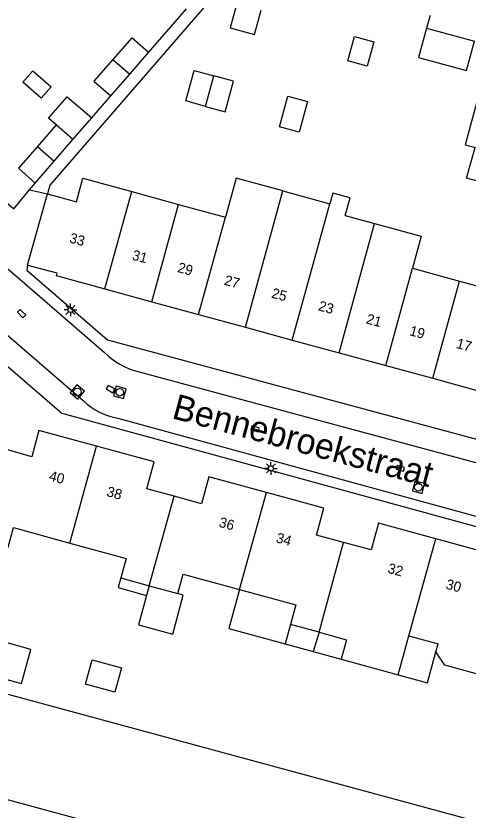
# Model space of a CAD drawing. Extents: x 128000 to 131008, y 398996 to 402500.
# Drawn here: x 128906.8 to 128951.5, y 399510.9 to 399589.3 of the extents above; entities that cross this region are included whole.
import ezdxf

# ---------------------------------------------------------------- set-up
doc = ezdxf.new("R2010")
doc.units = 0
for name, color, linetype in [('gg-afsc-erfafscheiding', 7, 'Continuous'), ('gg-anno-huisnummerreeks BGT', 7, 'Continuous'), ('gg-anno-openbare ruimte label', 7, 'Continuous'), ('gg-bbg-bijgebouw', 7, 'Continuous'), ('gg-bbg-gedigitaliseerde bebouwing', 7, 'Continuous'), ('gg-bbg-gedigitaliseerde bijgebouw', 7, 'Continuous'), ('gg-bbg-hoofdgebouw', 7, 'Continuous'), ('gg-bbg-luifel en loopbrug', 7, 'Continuous'), ('gg-bbg-tussenscheiding', 7, 'Continuous'), ('gg-knt-verharding', 7, 'Continuous'), ('gg-kntw-beschoeiing', 7, 'Continuous'), ('gt-grn-weggrens', 7, 'Continuous'), ('gt-symb-kolk', 7, 'Continuous'), ('gt-symb-lichtmast', 7, 'Continuous'), ('gt-symb-rioolschacht', 7, 'Continuous')]:
    doc.layers.add(name, color=color, linetype=linetype)

# ---------------------------------------------------------------- blocks, each defined once
blk = doc.blocks.new('gt0-KOLK')
at = {"layer": 'gt-symb-kolk'}
blk.add_lwpolyline([(0, 0), (0.375, 0), (0.375, 0.4), (-0.375, 0.4), (-0.375, 0), (0, 0)], dxfattribs=at)
blk = doc.blocks.new('gt0-RS')
at = {"layer": 'gt-symb-rioolschacht'}
blk.add_lwpolyline([(-0.5, -0.5), (0.5, -0.5), (0.5, 0.5), (-0.5, 0.5)], close=True, dxfattribs=at)
blk.add_circle((0, 0), 0.375, dxfattribs=at)
blk = doc.blocks.new('gt0-LMAST')
at = {"layer": 'gt-symb-lichtmast'}
for p, q in [((-0.182, 0.173), (-0.447, 0.438)), ((-0.005, 0.246), (-0.005, 0.621)), ((0.172, 0.173), (0.437, 0.438)), ((-0.255, -0.004), (-0.63, -0.004)), ((-0.182, -0.181), (-0.447, -0.446)), ((-0.005, -0.254), (-0.005, -0.629)), ((0.437, -0.446), (0.172, -0.181)), ((0.245, -0.004), (0.62, -0.004))]:
    blk.add_line(p, q, dxfattribs=at)
blk.add_circle((-0.005, -0.004), 0.25, dxfattribs=at)

msp = doc.modelspace()

# ---------------------------------------------------------------- linework, layer by layer
at = {"layer": 'gg-afsc-erfafscheiding'}
for p, q in [((128919.92, 399585.72), (128923.65, 399590.03)), ((128914.303, 399579.256), (128916.18, 399581.43)), ((128908.16, 399572.16), (128908.697, 399572.812))]:
    msp.add_line(p, q, dxfattribs=at)
for points in [[(128939.85, 399597.07), (128934.224, 399600.408), (128910.157, 399572.595), (128909.922, 399571.746)], [(128904.149, 399572.38), (128906.618, 399570.285), (128908.16, 399572.16)]]:
    msp.add_lwpolyline(points, dxfattribs=at)
at = {"layer": 'gg-bbg-bijgebouw'}
msp.add_line((128907.059, 399574.287), (128908.697, 399572.812), dxfattribs=at)
at = {"layer": 'gg-bbg-gedigitaliseerde bebouwing'}
for p, q in [((128918.267, 399571.97), (128922.89, 399570.707)), ((128933.199, 399572.039), (128937.814, 399570.778)), ((128922.89, 399570.707), (128927.514, 399569.445)), ((128939.352, 399569.625), (128942.256, 399568.834)), ((128945.998, 399564.397), (128950.631, 399563.133)), ((128950.631, 399563.133), (128955.255, 399561.871)), ((128917.163, 399533.803), (128919.971, 399533.034)), ((128919.971, 399533.034), (128922.816, 399532.254)), ((128936.765, 399528.431), (128933.947, 399529.2)), ((128944.582, 399524.229), (128945.629, 399528.068)), ((128945.629, 399528.068), (128948.525, 399527.275)), ((128948.314, 399526.503), (128948.525, 399527.275)), ((128938.955, 399525.765), (128944.582, 399524.229))]:
    msp.add_line(p, q, dxfattribs=at)
for points in [[(128909.922, 399571.746), (128912.805, 399570.976), (128913.436, 399573.289), (128918.267, 399571.97)], [(128933.199, 399572.039), (128928.568, 399573.304), (128927.514, 399569.445)], [(128939.352, 399569.625), (128939.824, 399571.366), (128938.111, 399571.83), (128937.814, 399570.778)], [(128942.256, 399568.834), (128946.867, 399567.579), (128945.998, 399564.397)], [(128904.401, 399537.303), (128906.031, 399536.855), (128906.558, 399538.777), (128912.141, 399537.247)], [(128912.141, 399537.247), (128917.69, 399535.726), (128917.163, 399533.803)], [(128922.816, 399532.254), (128923.343, 399534.177), (128928.892, 399532.656)], [(128928.892, 399532.656), (128934.475, 399531.126), (128933.947, 399529.2)], [(128936.765, 399528.431), (128939.48, 399527.69), (128938.955, 399525.765)], [(128953.489, 399523.998), (128949.204, 399525.169), (128948.314, 399526.503)]]:
    msp.add_lwpolyline(points, dxfattribs=at)
at = {"layer": 'gg-bbg-gedigitaliseerde bijgebouw'}
for p, q in [((128947.74, 399589.372), (128947.378, 399588.121)), ((128947.378, 399588.121), (128952.114, 399586.83)), ((128918.05, 399583.575), (128919.92, 399585.72)), ((128916.18, 399581.43), (128918.05, 399583.575)), ((128935.611, 399580.873), (128934.785, 399577.857)), ((128910.79, 399578.56), (128908.93, 399576.43)), ((128912.45, 399577.11), (128910.79, 399578.56)), ((128908.93, 399576.43), (128907.059, 399574.287)), ((128910.59, 399574.98), (128912.45, 399577.11)), ((128908.697, 399572.812), (128910.59, 399574.98))]:
    msp.add_line(p, q, dxfattribs=at)
for points in [[(128919.92, 399585.72), (128918.25, 399587.18), (128916.375, 399585.03)], [(128941.529, 399584.373), (128939.6, 399584.898), (128940.257, 399587.31), (128942.187, 399586.785), (128941.529, 399584.373)], [(128916.375, 399585.03), (128914.5, 399582.88), (128916.18, 399581.43)], [(128908.467, 399583.912), (128910.279, 399582.339), (128909.296, 399581.206), (128907.483, 399582.779), (128908.467, 399583.912)], [(128925.539, 399580.398), (128923.599, 399580.931), (128924.428, 399583.946), (128926.364, 399583.414)], [(128925.539, 399580.398), (128927.481, 399579.864), (128928.31, 399582.879), (128926.364, 399583.414)], [(128934.785, 399577.857), (128932.856, 399578.387), (128933.685, 399581.402), (128935.611, 399580.873)], [(128953.306, 399572.767), (128951.341, 399573.307), (128952.17, 399576.322)], [(128916.584, 399522.51), (128913.689, 399523.294), (128914.342, 399525.707), (128917.238, 399524.923), (128916.584, 399522.51)]]:
    msp.add_lwpolyline(points, dxfattribs=at)
at = {"layer": 'gg-bbg-hoofdgebouw'}
for p, q in [((128907.97, 399564.71), (128909.922, 399571.746)), ((128915.608, 399562.354), (128920.235, 399561.092)), ((128920.235, 399561.092), (128924.862, 399559.83)), ((128924.862, 399559.83), (128929.489, 399558.569)), ((128929.489, 399558.569), (128934.116, 399557.307)), ((128934.116, 399557.307), (128938.743, 399556.046)), ((128938.743, 399556.046), (128943.37, 399554.784)), ((128943.37, 399554.784), (128947.997, 399553.523)), ((128947.997, 399553.523), (128952.625, 399552.261))]:
    msp.add_line(p, q, dxfattribs=at)
for points in [[(128907.97, 399564.71), (128910.86, 399563.96), (128910.78, 399563.67), (128915.608, 399562.354)], [(128914.764, 399546.824), (128909.09, 399548.37), (128908.38, 399545.75), (128905.05, 399546.71)], [(128922.439, 399541.868), (128919.75, 399542.62), (128920.47, 399545.27), (128914.764, 399546.824)], [(128931.557, 399542.239), (128925.88, 399543.79), (128925.15, 399541.11), (128922.439, 399541.868)], [(128939.184, 399537.299), (128936.5, 399538.03), (128937.23, 399540.69), (128931.557, 399542.239)], [(128948.292, 399537.671), (128942.62, 399539.22), (128941.9, 399536.56), (128939.184, 399537.299)], [(128955.933, 399532.707), (128953.24, 399533.44), (128953.97, 399536.121), (128948.292, 399537.671)]]:
    msp.add_lwpolyline(points, dxfattribs=at)
at = {"layer": 'gg-bbg-luifel en loopbrug'}
for p, q in [((128912.45, 399577.11), (128914.303, 399579.256)), ((128919.971, 399533.034), (128919.712, 399532.076)), ((128933.947, 399529.2), (128933.422, 399527.274)), ((128936.765, 399528.431), (128936.188, 399526.519)), ((128933.422, 399527.274), (128936.188, 399526.519)), ((128936.188, 399526.519), (128938.955, 399525.765))]:
    msp.add_line(p, q, dxfattribs=at)
for points in [[(128928.626, 399590.571), (128927.968, 399588.159), (128930.38, 399587.502), (128931.038, 399589.914)], [(128947.378, 399588.121), (128946.589, 399585.226), (128951.325, 399583.936), (128952.114, 399586.83)], [(128952.834, 399582.643), (128951.184, 399576.591), (128952.17, 399576.322)], [(128910.79, 399578.56), (128910.035, 399579.215), (128911.888, 399581.351), (128914.303, 399579.256)], [(128917.163, 399533.803), (128916.902, 399532.838), (128919.712, 399532.076)], [(128928.892, 399532.656), (128927.839, 399528.797), (128933.422, 399527.274)], [(128919.712, 399532.076), (128918.925, 399529.173), (128922.303, 399528.258), (128923.347, 399532.11), (128922.816, 399532.254)], [(128907.369, 399523.364), (128908.284, 399526.742), (128904.617, 399527.736), (128903.701, 399524.357), (128907.369, 399523.364)], [(128944.582, 399524.229), (128947.476, 399523.438), (128948.314, 399526.503)]]:
    msp.add_lwpolyline(points, dxfattribs=at)
at = {"layer": 'gg-bbg-tussenscheiding'}
for p, q in [((128916.375, 399585.03), (128918.05, 399583.575)), ((128925.539, 399580.398), (128926.364, 399583.414)), ((128908.93, 399576.43), (128910.59, 399574.98)), ((128915.608, 399562.354), (128918.267, 399571.97)), ((128929.489, 399558.569), (128933.199, 399572.039)), ((128920.235, 399561.092), (128922.89, 399570.707)), ((128934.116, 399557.307), (128937.814, 399570.778)), ((128924.862, 399559.83), (128927.514, 399569.445)), ((128938.743, 399556.046), (128942.256, 399568.834)), ((128943.37, 399554.784), (128945.998, 399564.397)), ((128947.997, 399553.523), (128950.631, 399563.133)), ((128912.141, 399537.247), (128914.764, 399546.824)), ((128928.892, 399532.656), (128931.557, 399542.239)), ((128919.971, 399533.034), (128922.439, 399541.868)), ((128936.765, 399528.431), (128939.184, 399537.299)), ((128945.629, 399528.068), (128948.292, 399537.671))]:
    msp.add_line(p, q, dxfattribs=at)
at = {"layer": 'gg-knt-verharding'}
for p, q in [((128880.074, 399580.15), (128913.48, 399551.3)), ((128901.002, 399568.646), (128915.56, 399556.08)), ((128918.859, 399554.191), (128975.58, 399538.92)), ((128916.89, 399549.591), (128978.855, 399532.619))]:
    msp.add_line(p, q, dxfattribs=at)
for points in [[(128907.97, 399564.71), (128907.88, 399564.21), (128915.87, 399557.33), (128960.87, 399545.21), (128962.09, 399549.68)], [(128895.796, 399563.484), (128911.35, 399550.07), (128968.06, 399534.56)]]:
    msp.add_lwpolyline(points, dxfattribs=at)
for centre, radius, start, end in [((128920.665, 399561.171), 7.21, 224.91816, 255.49113), ((128917.995, 399556.053), 6.556, 226.46884, 260.29357)]:
    msp.add_arc(centre, radius, start, end, dxfattribs=at)
at = {"layer": 'gg-kntw-beschoeiing'}
msp.add_line((128889.868, 399516.254), (128950.016, 399500), dxfattribs=at)
msp.add_lwpolyline([(128958.275, 399508.126), (128851.48, 399537.06), (128849.645, 399535.987)], dxfattribs=at)
at = {"layer": 'gt-grn-weggrens'}
msp.add_line((128908.16, 399572.16), (128909.922, 399571.746), dxfattribs=at)

# ---------------------------------------------------------------- block references
at = {"layer": 'gt-symb-kolk'}
for p, rotation in [((128907.51, 399560.062), 134.7568793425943), ((128916.25, 399552.636), 149.74356283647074), ((128930.481, 399548.731), 165.04643524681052), ((128944.855, 399544.821), 165.04643524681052)]:
    msp.add_blockref('gt0-KOLK', p, dxfattribs=dict(at, rotation=rotation))
at = {"layer": 'gt-symb-lichtmast'}
for p in [(128912.194, 399560.28), (128932.006, 399544.627)]:
    msp.add_blockref('gt0-LMAST', p, dxfattribs=at)
at = {"layer": 'gt-symb-rioolschacht'}
for p, rotation in [((128912.878, 399552.179), -40.01095772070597), ((128917.076, 399552.144), -14.828108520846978), ((128946.583, 399542.761), -13.702889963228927)]:
    msp.add_blockref('gt0-RS', p, dxfattribs=dict(at, rotation=rotation))

# ---------------------------------------------------------------- texts
at = {"layer": 'gg-anno-huisnummerreeks BGT'}
for s, rotation, p in [('33', 344.8, (128912.023, 399566.959)), ('31', 344.8, (128918.214, 399565.271)), ('29', 344.8, (128922.703, 399564.047)), ('27', 344.8, (128927.325, 399562.786)), ('25', 344.8, (128931.992, 399561.514)), ('23', 344.8, (128936.619, 399560.253)), ('21', 344.8, (128941.349, 399558.963)), ('19', 344.8, (128945.626, 399557.797)), ('17', 344.8, (128950.251, 399556.536)), ('40', 344.8, (128910.012, 399543.455)), ('38', 344.8, (128915.702, 399541.905)), ('36', 344.7, (128926.801, 399538.874)), ('34', 344.8, (128932.441, 399537.333)), ('32', 344.8, (128943.471, 399534.323)), ('30', 344.8, (128949.214, 399532.754))]:
    msp.add_text(s, height=1, rotation=rotation, dxfattribs=at).set_placement(p)
at = {"layer": 'gg-anno-openbare ruimte label'}
msp.add_text('Bennebroekstraat', height=2.5, rotation=345, dxfattribs=at).set_placement((128922.119, 399549.6))

doc.saveas('drawing.dxf')
